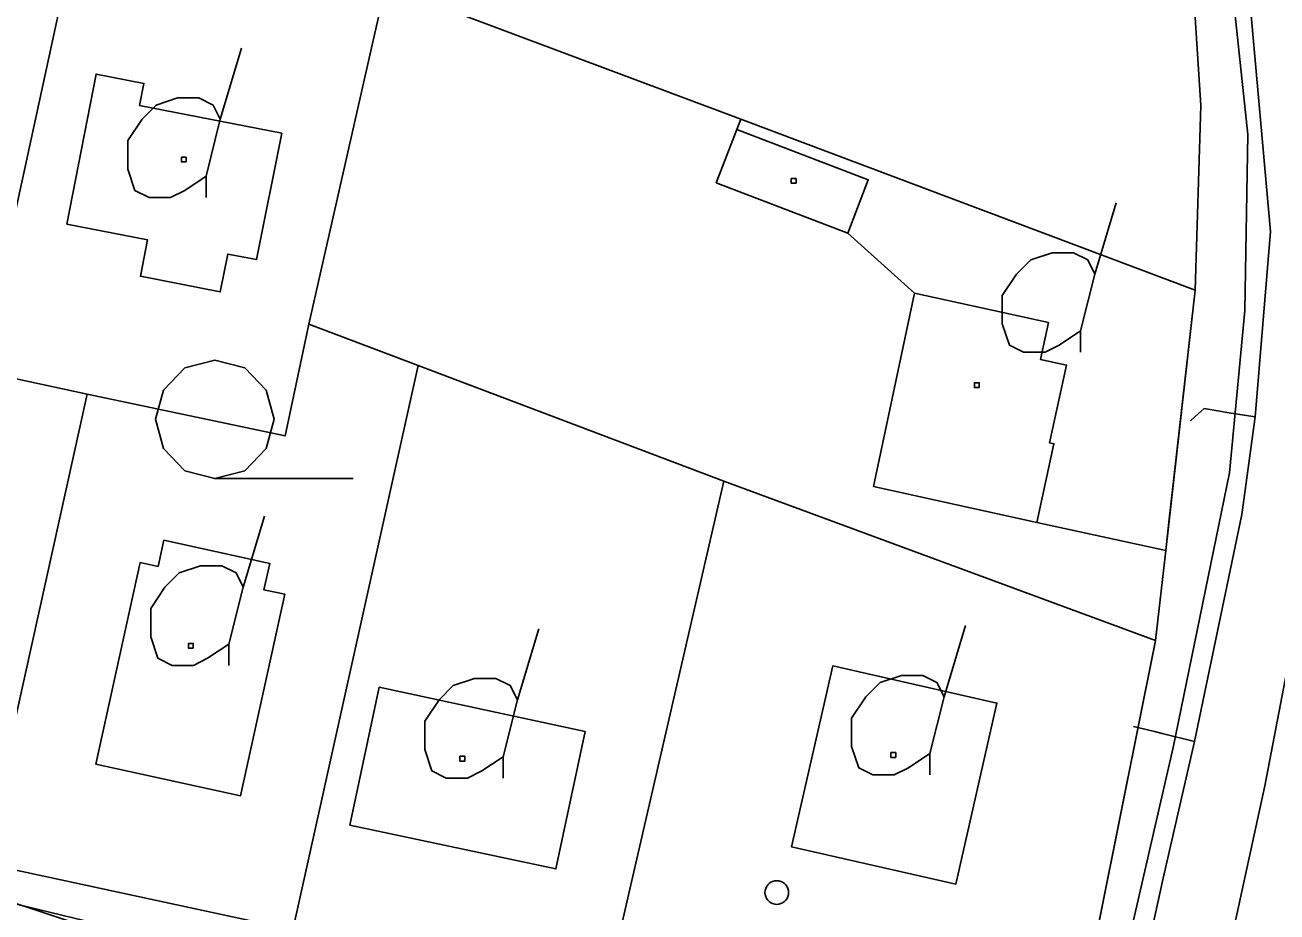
# Model space of a CAD drawing. Extents: x -645676 to -642474, y -1077513 to -1072613.
# Drawn here: x -644153.7 to -644074.5, y -1074793.2 to -1074737.1 of the extents above; entities that cross this region are included whole.
import ezdxf

# ---------------------------------------------------------------- set-up
doc = ezdxf.new("R2010")
doc.units = 0
for name, color, linetype in [('ELEKTRO', 7, 'Continuous'), ('KN', 7, 'Continuous'), ('KULTURY_STAV', 7, 'Continuous'), ('KULTURY_ZNACKY', 7, 'Continuous'), ('PLYNOVOD', 7, 'Continuous'), ('Silnice_II__t__dy_a_III__t__dy', 7, 'Continuous')]:
    doc.layers.add(name, color=color, linetype=linetype)

# ---------------------------------------------------------------- blocks, each defined once
blk = doc.blocks.new('3$0400')
blk.add_lwpolyline([(0, 0), (-0.38, 0.1), (-0.65, 0.38), (-0.75, 0.75), (-0.65, 1.12), (-0.38, 1.4), (0, 1.5), (0.38, 1.4), (0.65, 1.12), (0.75, 0.75), (0.65, 0.38), (0.38, 0.1), (0, 0), (1.75, 0)])
blk = doc.blocks.new('$431')
blk.add_line((0.63, 0.99), (0.9, 1.89))
blk.add_lwpolyline([(0.45, 0), (0.45, 0.27), (0.63, 0.99), (0.54, 1.17), (0.36, 1.26), (0.09, 1.26), (-0.18, 1.17), (-0.36, 0.99), (-0.54, 0.72), (-0.54, 0.36), (-0.45, 0.09), (-0.27, 0), (0, 0), (0.18, 0.09), (0.45, 0.27)])

msp = doc.modelspace()

# ---------------------------------------------------------------- linework, layer by layer
at = {"layer": 'ELEKTRO'}
msp.add_lwpolyline([(-644216.97, -1074777.53), (-644144.25, -1074795.17), (-644107.78, -1074803.92)], dxfattribs=at)
at = {"layer": 'KN'}
for points in [[(-644079.93, -1074733.36), (-644079.35, -1074742.21), (-644079.71, -1074753.89), (-644108.45, -1074743.08), (-644130.91, -1074734.64), (-644129.85, -1074729.94), (-644127.33, -1074718.82), (-644084.34, -1074713.78), (-644081, -1074727.47)], [(-644129.85, -1074729.94), (-644130.91, -1074734.64), (-644135.75, -1074756.06), (-644137.25, -1074763.12), (-644149.77, -1074760.47), (-644156.52, -1074759.02), (-644151.19, -1074734.61), (-644146.63, -1074735.6), (-644144.66, -1074726.81)], [(-644151.19, -1074734.61), (-644156.52, -1074759.02), (-644169.35, -1074756.33), (-644180.74, -1074753.92), (-644175.44, -1074729.3)], [(-644108.45, -1074743.08), (-644108.7, -1074743.74), (-644109.99, -1074747.1), (-644101.68, -1074750.29), (-644097.47, -1074754.1), (-644100.06, -1074766.32), (-644089.73, -1074768.59), (-644081.58, -1074770.38), (-644082.22, -1074776.06), (-644109.51, -1074765.98), (-644128.84, -1074758.67), (-644135.75, -1074756.06), (-644130.91, -1074734.64)], [(-644137.46, -1074743.97), (-644139.06, -1074751.97), (-644140.88, -1074751.62), (-644141.35, -1074754.01), (-644146.4, -1074753.02), (-644145.95, -1074750.72), (-644151.05, -1074749.72), (-644149.2, -1074740.23), (-644146.18, -1074740.82), (-644146.45, -1074742.21)], [(-644137.46, -1074743.97), (-644146.45, -1074742.21), (-644146.18, -1074740.82), (-644149.2, -1074740.23), (-644151.05, -1074749.72), (-644145.95, -1074750.72), (-644146.4, -1074753.02), (-644141.35, -1074754.01), (-644140.88, -1074751.62), (-644139.06, -1074751.97)], [(-644101.68, -1074750.29), (-644109.99, -1074747.1), (-644108.7, -1074743.74), (-644100.39, -1074746.93)], [(-644079.71, -1074753.89), (-644081.58, -1074770.38), (-644089.73, -1074768.59), (-644088.65, -1074763.62), (-644088.92, -1074763.56), (-644087.85, -1074758.64), (-644089.5, -1074758.28), (-644088.99, -1074755.95), (-644097.47, -1074754.1), (-644101.68, -1074750.29), (-644100.39, -1074746.93), (-644108.7, -1074743.74), (-644108.45, -1074743.08)], [(-644143.51, -1074745.79), (-644143.81, -1074745.79), (-644143.81, -1074745.49), (-644143.51, -1074745.49)], [(-644143.51, -1074745.79), (-644143.51, -1074745.49), (-644143.81, -1074745.49), (-644143.81, -1074745.79)], [(-644104.95, -1074747.14), (-644105.25, -1074747.14), (-644105.25, -1074746.84), (-644104.95, -1074746.84)], [(-644104.95, -1074747.14), (-644104.95, -1074746.84), (-644105.25, -1074746.84), (-644105.25, -1074747.14)], [(-644089.73, -1074768.59), (-644100.06, -1074766.32), (-644097.47, -1074754.1), (-644088.99, -1074755.95), (-644089.5, -1074758.28), (-644087.85, -1074758.64), (-644088.92, -1074763.56), (-644088.65, -1074763.62)], [(-644156.52, -1074759.02), (-644149.77, -1074760.47), (-644156.34, -1074790.16), (-644163.27, -1074788.66), (-644175.77, -1074785.96), (-644169.35, -1074756.33)], [(-644128.84, -1074758.67), (-644136.77, -1074794.38), (-644156.34, -1074790.16), (-644149.77, -1074760.47), (-644137.25, -1074763.12), (-644135.75, -1074756.06)], [(-644109.51, -1074765.98), (-644117.07, -1074798.76), (-644136.77, -1074794.38), (-644128.84, -1074758.67)], [(-644093.37, -1074760.06), (-644093.67, -1074760.06), (-644093.67, -1074759.76), (-644093.37, -1074759.76)], [(-644093.37, -1074760.06), (-644093.37, -1074759.76), (-644093.67, -1074759.76), (-644093.67, -1074760.06)], [(-644082.22, -1074776.06), (-644087.9, -1074804.37), (-644087.91, -1074804.37), (-644088, -1074804.36), (-644088.09, -1074804.37), (-644088.17, -1074804.39), (-644088.25, -1074804.43), (-644088.32, -1074804.48), (-644088.38, -1074804.54), (-644088.43, -1074804.61), (-644088.47, -1074804.69), (-644088.49, -1074804.76), (-644117.07, -1074798.76), (-644109.51, -1074765.98)], [(-644138.22, -1074771.19), (-644138.59, -1074772.85), (-644137.27, -1074773.14), (-644140.07, -1074785.89), (-644149.22, -1074783.88), (-644146.42, -1074771.13), (-644145.28, -1074771.38), (-644144.91, -1074769.72)], [(-644138.22, -1074771.19), (-644144.91, -1074769.72), (-644145.28, -1074771.38), (-644146.42, -1074771.13), (-644149.22, -1074783.88), (-644140.07, -1074785.89), (-644137.27, -1074773.14), (-644138.59, -1074772.85)], [(-644143.06, -1074776.55), (-644143.36, -1074776.55), (-644143.36, -1074776.25), (-644143.06, -1074776.25)], [(-644143.06, -1074776.55), (-644143.06, -1074776.25), (-644143.36, -1074776.25), (-644143.36, -1074776.55)], [(-644092.25, -1074780.02), (-644094.84, -1074791.47), (-644105.23, -1074789.12), (-644102.63, -1074777.67)], [(-644092.25, -1074780.02), (-644102.63, -1074777.67), (-644105.23, -1074789.12), (-644094.84, -1074791.47)], [(-644118.28, -1074781.83), (-644120.13, -1074790.52), (-644133.16, -1074787.74), (-644131.3, -1074779.02)], [(-644118.28, -1074781.83), (-644131.3, -1074779.02), (-644133.16, -1074787.74), (-644120.13, -1074790.52)], [(-644125.9, -1074783.69), (-644126.2, -1074783.69), (-644126.2, -1074783.39), (-644125.9, -1074783.39)], [(-644125.9, -1074783.69), (-644125.9, -1074783.39), (-644126.2, -1074783.39), (-644126.2, -1074783.69)], [(-644098.65, -1074783.46), (-644098.95, -1074783.46), (-644098.95, -1074783.16), (-644098.65, -1074783.16)], [(-644098.65, -1074783.46), (-644098.65, -1074783.16), (-644098.95, -1074783.16), (-644098.95, -1074783.46)], [(-644163.27, -1074788.66), (-644156.2, -1074792.07), (-644118.38, -1074804.62), (-644117.4, -1074800.01), (-644088.28, -1074806.14), (-644092.16, -1074815.1), (-644092.24, -1074815.29), (-644092.27, -1074815.28), (-644092.35, -1074815.26), (-644092.44, -1074815.25), (-644092.53, -1074815.26), (-644092.61, -1074815.28), (-644092.69, -1074815.32), (-644092.76, -1074815.37), (-644092.82, -1074815.43), (-644092.87, -1074815.5), (-644092.91, -1074815.58), (-644092.91, -1074815.59), (-644107.59, -1074810.56), (-644119.16, -1074806.56), (-644124.74, -1074804.92), (-644151.72, -1074795.85), (-644156.9, -1074793.72), (-644175.77, -1074785.96)], [(-644156.34, -1074790.16), (-644136.77, -1074794.38), (-644117.07, -1074798.76), (-644117.4, -1074800.01), (-644118.38, -1074804.62), (-644156.2, -1074792.07), (-644163.27, -1074788.66)], [(-644106.04, -1074792.75), (-644106.17, -1074792.76), (-644106.3, -1074792.75), (-644106.43, -1074792.71), (-644106.55, -1074792.66), (-644106.65, -1074792.58), (-644106.74, -1074792.49), (-644106.82, -1074792.39), (-644106.87, -1074792.27), (-644106.91, -1074792.14), (-644106.92, -1074792.01), (-644106.91, -1074791.88), (-644106.87, -1074791.75), (-644106.82, -1074791.64), (-644106.74, -1074791.53), (-644106.65, -1074791.44), (-644106.55, -1074791.36), (-644106.43, -1074791.31), (-644106.3, -1074791.27), (-644106.17, -1074791.26), (-644106.04, -1074791.27), (-644105.91, -1074791.31), (-644105.8, -1074791.36), (-644105.69, -1074791.44), (-644105.6, -1074791.53), (-644105.52, -1074791.64), (-644105.47, -1074791.75), (-644105.43, -1074791.88), (-644105.42, -1074792.01), (-644105.43, -1074792.14), (-644105.47, -1074792.27), (-644105.52, -1074792.39), (-644105.6, -1074792.49), (-644105.69, -1074792.58), (-644105.8, -1074792.66), (-644105.91, -1074792.71)], [(-644106.04, -1074792.75), (-644105.91, -1074792.71), (-644105.8, -1074792.66), (-644105.69, -1074792.58), (-644105.6, -1074792.49), (-644105.52, -1074792.39), (-644105.47, -1074792.27), (-644105.43, -1074792.14), (-644105.42, -1074792.01), (-644105.43, -1074791.88), (-644105.47, -1074791.75), (-644105.52, -1074791.64), (-644105.6, -1074791.53), (-644105.69, -1074791.44), (-644105.8, -1074791.36), (-644105.91, -1074791.31), (-644106.04, -1074791.27), (-644106.17, -1074791.26), (-644106.3, -1074791.27), (-644106.43, -1074791.31), (-644106.55, -1074791.36), (-644106.65, -1074791.44), (-644106.74, -1074791.53), (-644106.82, -1074791.64), (-644106.87, -1074791.75), (-644106.91, -1074791.88), (-644106.92, -1074792.01), (-644106.91, -1074792.14), (-644106.87, -1074792.27), (-644106.82, -1074792.39), (-644106.74, -1074792.49), (-644106.65, -1074792.58), (-644106.55, -1074792.66), (-644106.43, -1074792.71), (-644106.3, -1074792.75), (-644106.17, -1074792.76)]]:
    msp.add_lwpolyline(points, close=True, dxfattribs=at)
msp.add_lwpolyline([(-644087.9, -1074804.37), (-644082.22, -1074776.06), (-644081.58, -1074770.38), (-644079.71, -1074753.89), (-644079.35, -1074742.21), (-644079.93, -1074733.36)], dxfattribs=at)
at = {"layer": 'KULTURY_STAV'}
for points in [[(-644156.34, -1074790.16), (-644136.77, -1074794.38), (-644117.07, -1074798.76), (-644088, -1074804.86), (-644085.15, -1074790.67), (-644082.31, -1074776.51), (-644082.22, -1074776.06), (-644081.58, -1074770.38), (-644081.38, -1074768.58), (-644079.71, -1074753.89), (-644079.35, -1074742.21), (-644079.93, -1074733.36), (-644081, -1074727.47), (-644084.34, -1074713.78), (-644085.34, -1074709.71), (-644087.77, -1074699.8), (-644088.1, -1074698.46), (-644089.58, -1074692.41), (-644090.39, -1074689.09), (-644094.88, -1074670.61)], [(-644129.85, -1074683.06), (-644131.74, -1074690.84), (-644121.51, -1074691.33), (-644124.9, -1074708.06), (-644127.33, -1074718.82), (-644084.34, -1074713.78), (-644081, -1074727.47), (-644079.93, -1074733.36), (-644079.35, -1074742.21), (-644079.71, -1074753.89), (-644108.45, -1074743.08), (-644108.7, -1074743.74), (-644109.99, -1074747.1), (-644101.68, -1074750.29), (-644097.47, -1074754.1), (-644100.06, -1074766.32), (-644089.73, -1074768.59), (-644081.58, -1074770.38), (-644082.22, -1074776.06), (-644088, -1074804.86), (-644117.07, -1074798.76), (-644136.77, -1074794.38), (-644156.34, -1074790.16)], [(-644149.2, -1074740.23), (-644151.05, -1074749.72), (-644145.95, -1074750.72), (-644146.4, -1074753.02), (-644141.35, -1074754.01), (-644140.88, -1074751.62), (-644139.06, -1074751.97), (-644137.46, -1074743.97), (-644146.45, -1074742.21), (-644146.18, -1074740.82), (-644149.2, -1074740.23)], [(-644149.2, -1074740.23), (-644146.18, -1074740.82), (-644146.45, -1074742.21), (-644137.46, -1074743.97), (-644139.06, -1074751.97), (-644140.88, -1074751.62), (-644141.35, -1074754.01), (-644146.4, -1074753.02), (-644145.95, -1074750.72), (-644151.05, -1074749.72), (-644149.2, -1074740.23)], [(-644108.45, -1074743.08), (-644079.71, -1074753.89), (-644081.58, -1074770.38), (-644089.73, -1074768.59), (-644100.06, -1074766.32), (-644097.47, -1074754.1), (-644101.68, -1074750.29), (-644109.99, -1074747.1), (-644108.7, -1074743.74), (-644108.45, -1074743.08)], [(-644144.91, -1074769.72), (-644145.28, -1074771.38), (-644146.42, -1074771.13), (-644149.22, -1074783.88), (-644140.07, -1074785.89), (-644137.27, -1074773.14), (-644138.59, -1074772.85), (-644138.22, -1074771.19), (-644144.91, -1074769.72)], [(-644144.91, -1074769.72), (-644138.22, -1074771.19), (-644138.59, -1074772.85), (-644137.27, -1074773.14), (-644140.07, -1074785.89), (-644149.22, -1074783.88), (-644146.42, -1074771.13), (-644145.28, -1074771.38), (-644144.91, -1074769.72)], [(-644102.63, -1074777.67), (-644105.23, -1074789.12), (-644094.84, -1074791.47), (-644092.25, -1074780.02), (-644102.63, -1074777.67)], [(-644102.63, -1074777.67), (-644092.25, -1074780.02), (-644094.84, -1074791.47), (-644105.23, -1074789.12), (-644102.63, -1074777.67)], [(-644131.3, -1074779.02), (-644133.16, -1074787.74), (-644120.13, -1074790.52), (-644118.28, -1074781.83), (-644131.3, -1074779.02)], [(-644131.3, -1074779.02), (-644118.28, -1074781.83), (-644120.13, -1074790.52), (-644133.16, -1074787.74), (-644131.3, -1074779.02)]]:
    msp.add_lwpolyline(points, dxfattribs=at)
at = {"layer": 'PLYNOVOD'}
for p, q in [((-644076.69, -1074730.86), (-644074.96, -1074750.18)), ((-644074.96, -1074750.18), (-644075.93, -1074761.92)), ((-644079.74, -1074761.92), (-644080.02, -1074762.17)), ((-644079.15, -1074761.39), (-644079.74, -1074761.92)), ((-644078.16, -1074761.55), (-644079.15, -1074761.39)), ((-644077.71, -1074761.63), (-644078.16, -1074761.55)), ((-644075.93, -1074761.92), (-644077.71, -1074761.63)), ((-644075.93, -1074761.92), (-644076.77, -1074768.1)), ((-644076.77, -1074768.1), (-644079.76, -1074782.46)), ((-644083.62, -1074781.5), (-644083.34, -1074781.57)), ((-644083.34, -1074781.57), (-644083.26, -1074781.59)), ((-644083.26, -1074781.59), (-644082.28, -1074781.83)), ((-644082.28, -1074781.83), (-644081.8, -1074781.95)), ((-644081.8, -1074781.95), (-644079.76, -1074782.46)), ((-644079.76, -1074782.46), (-644081.74, -1074791.11)), ((-644081.74, -1074791.11), (-644085.77, -1074809.39))]:
    msp.add_line(p, q, dxfattribs=at)
at = {"layer": 'Silnice_II__t__dy_a_III__t__dy'}
for p, q in [((-644077.48, -1074733.69), (-644076.39, -1074744.06)), ((-644076.39, -1074744.06), (-644076.57, -1074755.19)), ((-644076.57, -1074755.19), (-644077.55, -1074765.45)), ((-644077.55, -1074765.45), (-644081.11, -1074782.84)), ((-644075.31, -1074785.25), (-644071.7, -1074766.33)), ((-644081.11, -1074782.84), (-644086.25, -1074805.26)), ((-644078.66, -1074800.66), (-644075.31, -1074785.25))]:
    msp.add_line(p, q, dxfattribs=at)

# ---------------------------------------------------------------- block references
at = {"layer": 'KULTURY_ZNACKY', "xscale": 5, "yscale": 5}
for name, p in [('$431', (-644144.5, -1074748.04)), ('$431', (-644089.21, -1074757.83)), ('3$0400', (-644141.7, -1074765.82)), ('$431', (-644143.05, -1074777.64)), ('$431', (-644125.72, -1074784.77)), ('$431', (-644098.74, -1074784.57))]:
    msp.add_blockref(name, p, dxfattribs=at)

doc.saveas('drawing.dxf')
